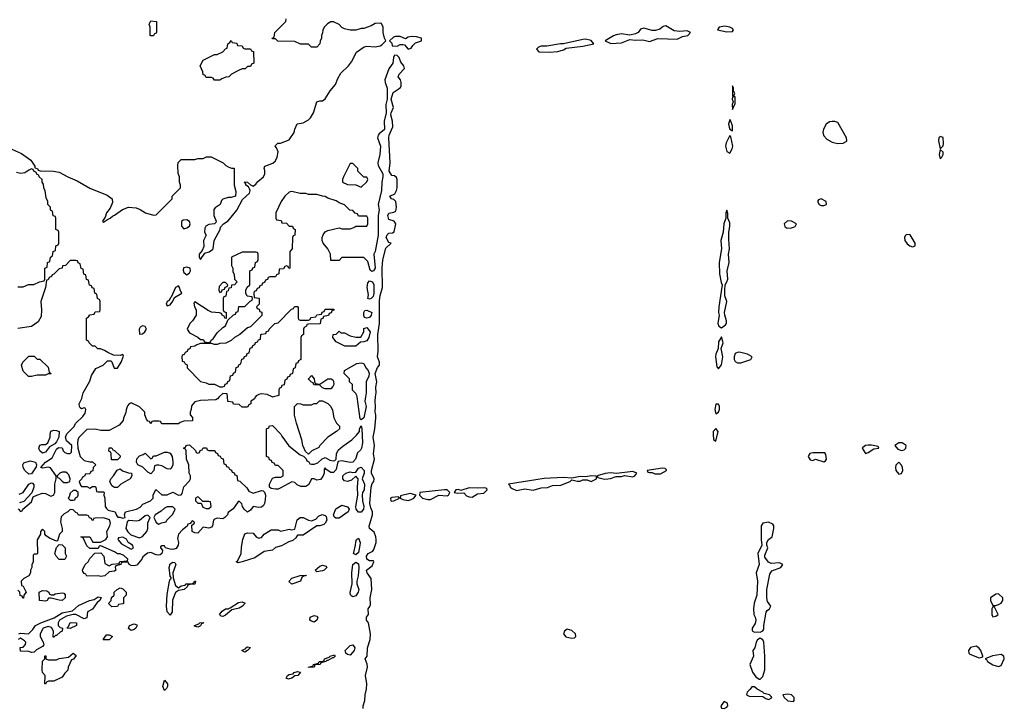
# Model space of a CAD drawing. Header units: inches. Extents: x 2701323 to 2964515, y 494916 to 722124.
# Tile 352 of 656: x 2801664 to 2808772, y 667760 to 672723. Entities that reach past the tile are written whole.
import ezdxf

# ---------------------------------------------------------------- set-up
doc = ezdxf.new("R2010")
doc.units = ezdxf.units.IN
doc.header["$MEASUREMENT"] = 0
doc.layers.add('C8606', color=7, linetype='Continuous')
doc.layers.add('C8607', color=7, linetype='Continuous')

msp = doc.modelspace()

# ---------------------------------------------------------------- linework, layer by layer
at = {"layer": 'C8606', "color": 2, "elevation": 2}
for points in [[(2803104.9, 670000), (2803092.7, 669987.3), (2803079.6, 669980.4), (2802970, 669975.3), (2802930, 669966), (2802903.6, 669936.4), (2802902, 669910), (2802894, 669890), (2802894, 669870), (2802911.6, 669851.6), (2802912.7, 669827.3), (2802850, 669826), (2802823.6, 669816.4), (2802810, 669806), (2802690, 669806), (2802682, 669822), (2802670, 669826), (2802630, 669826), (2802618, 669822), (2802610, 669806), (2802602, 669822), (2802590, 669826), (2802580.4, 669840.4), (2802568.7, 669870), (2802568, 669890), (2802530, 669928), (2802470, 669958), (2802454, 669950), (2802443.6, 669936.4), (2802432.7, 669907.3), (2802431.6, 669888.4), (2802412.7, 669847.3), (2802412, 669830), (2802383.6, 669796.4), (2802310, 669758), (2802250, 669758), (2802210, 669768), (2802150, 669766), (2802091.6, 669708.4), (2802084.7, 669690), (2802081, 669670), (2802084.7, 669630), (2802102, 669570), (2802130, 669542), (2802170, 669531), (2802190.6, 669530.6), (2802214, 669510), (2802194, 669490), (2802192.7, 669467.3), (2802178, 669462), (2802170, 669446), (2802138, 669442), (2802134, 669430), (2802118, 669422), (2802114, 669410), (2802094, 669390), (2802103.6, 669363.6), (2802110, 669354), (2802150, 669354), (2802170, 669342), (2802190, 669354), (2802210, 669354), (2802214, 669350), (2802218, 669318), (2802230, 669314), (2802270, 669314), (2802274, 669310), (2802272, 669290), (2802278, 669270), (2802282, 669210), (2802290, 669194), (2802303.6, 669183.6), (2802354, 669170), (2802363.6, 669143.6), (2802372.7, 669132.7), (2802387.3, 669132.7), (2802410, 669124.7), (2802426, 669130), (2802422, 669150), (2802429.2, 669170.8), (2802508.9, 669191.1), (2802534.6, 669205.4), (2802554.6, 669225.4), (2802608.9, 669251.1), (2802628, 669270), (2802628.7, 669290), (2802648, 669332), (2802690, 669294), (2802730, 669294), (2802770, 669312), (2802810, 669292), (2802830, 669294), (2802836.4, 669303.6), (2802849.1, 669350.9), (2802890, 669394), (2802898, 669410), (2802898, 669430), (2802888, 669450), (2802886, 669510), (2802868, 669550), (2802866, 669610), (2802862, 669622), (2802846, 669630), (2802862, 669638), (2802866, 669650), (2802872.7, 669652.7), (2802890, 669654), (2802932.7, 669612.7), (2802938, 669598), (2802950, 669594), (2802962, 669598), (2802967.3, 669612.7), (2802982, 669618), (2802990, 669634), (2803012.7, 669632.7), (2803018, 669618), (2803030, 669614), (2803072.7, 669612.7), (2803078, 669598), (2803092.7, 669592.7), (2803098, 669578), (2803112.7, 669572.7), (2803118, 669558), (2803132.7, 669552.7), (2803138, 669518), (2803152.7, 669512.7), (2803158, 669498), (2803172.7, 669492.7), (2803178, 669478), (2803192.7, 669472.7), (2803198, 669458), (2803212.7, 669452.7), (2803218, 669438), (2803232.7, 669432.7), (2803238, 669398), (2803252.7, 669392.7), (2803303.6, 669343.6), (2803319.6, 669319.6), (2803350, 669304.7), (2803410, 669324.7), (2803422, 669322), (2803432, 669312), (2803438.8, 669290), (2803437.1, 669257.1), (2803432.7, 669230), (2803424.2, 669215.8), (2803410, 669204.5), (2803390, 669201.6), (2803350, 669209.3), (2803330, 669184), (2803310, 669169.3), (2803284.5, 669190), (2803272.7, 669210), (2803269, 669229), (2803250, 669248), (2803239.6, 669240.4), (2803206.4, 669193.6), (2803170, 669166), (2803164.7, 669150), (2803144.7, 669130), (2803130, 669121.2), (2803090, 669124), (2803070, 669118), (2803064.7, 669110), (2803057.3, 669070), (2803050, 669059), (2803030, 669052.7), (2802990, 669059), (2802950, 669017.2), (2802930, 669019), (2802908.7, 669030), (2802906, 669074), (2802926, 669090), (2802922, 669102), (2802910, 669106), (2802894, 669086), (2802878, 669082), (2802872.7, 669067.3), (2802839.6, 669040.4), (2802811, 669009), (2802802.8, 668977.2), (2802810.5, 668950), (2802807.7, 668930), (2802794, 668906), (2802770, 668898.4), (2802750, 668900.7), (2802718, 668910), (2802710, 668926), (2802690, 668926), (2802682, 668918), (2802682, 668910), (2802695.3, 668895.3), (2802694.8, 668890), (2802690.4, 668870), (2802678.7, 668861.3), (2802670, 668857), (2802650, 668860.7), (2802610, 668877.2), (2802587.3, 668872.7), (2802553.7, 668846.3), (2802546, 668830), (2802510, 668785.1), (2802490, 668780.9), (2802470, 668783.7), (2802455.3, 668790), (2802447.3, 668807.3), (2802412.7, 668807.3), (2802398, 668802), (2802394, 668790), (2802358, 668782), (2802354, 668770), (2802358, 668750), (2802350, 668742), (2802310, 668738), (2802278, 668710), (2802250, 668705.2), (2802230, 668709), (2802150, 668706), (2802142, 668722), (2802130, 668726), (2802120.4, 668740.4), (2802118, 668750), (2802138, 668790), (2802158, 668810), (2802170, 668834), (2802207.3, 668872.7), (2802250, 668874), (2802271.6, 668851.6), (2802278, 668798), (2802310, 668782), (2802332.7, 668792.7), (2802382, 668798), (2802388.4, 668811.6), (2802442, 668818), (2802446, 668830), (2802416.4, 668856.4), (2802390, 668868), (2802370, 668868), (2802350, 668882), (2802250, 668926), (2802238, 668922), (2802230, 668906), (2802170, 668906), (2802150, 668926), (2802122, 668982), (2802106, 668990), (2802170, 668991.3), (2802192, 668952), (2802248.4, 668951.6), (2802286, 668970), (2802298, 668990), (2802294, 669030), (2802316, 669070), (2802321.2, 669090), (2802314, 669114), (2802270, 669128), (2802210, 669126), (2802198, 669122), (2802194, 669110), (2802188.4, 669108.4), (2802182, 669122), (2802167.3, 669127.3), (2802162, 669142), (2802150, 669146), (2802090, 669146), (2802082, 669162), (2802070, 669166), (2802050, 669186), (2802030, 669188), (2802012, 669170), (2801984.5, 669155.5), (2801964.9, 669135.1), (2801958, 669098), (2801971.3, 669050), (2801971.3, 669030), (2801951.3, 669010), (2801938, 668962), (2801930, 668958), (2801880.2, 668980.2), (2801856.4, 668996.4), (2801846, 669010), (2801846, 669030), (2801830, 669046), (2801814, 669030), (2801814, 669010), (2801791.6, 668968.4), (2801794, 668870), (2801790, 668866), (2801770, 668866), (2801762, 668858), (2801762, 668810), (2801752.7, 668787.3), (2801752, 668770), (2801742, 668750), (2801742, 668730), (2801731.1, 668708.9), (2801694, 668690), (2801674, 668670), (2801678, 668638), (2801690, 668634), (2801712, 668590), (2801694, 668570), (2801692.7, 668547.3), (2801687.3, 668547.3), (2801682, 668562), (2801667.3, 668567.3), (2801666, 668590), (2801650, 668606)], [(2801652.7, 669192.7), (2801670, 669174), (2801682, 669178), (2801686, 669190), (2801750, 669242), (2801762, 669278), (2801788.7, 669291.3), (2801830, 669304.7), (2801850, 669302), (2801890, 669284.7), (2801908.4, 669291.6), (2801918, 669310), (2801919, 669370), (2801928.7, 669410), (2801928.7, 669430), (2801887.3, 669487.3), (2801870, 669492.7), (2801830, 669486), (2801818, 669490), (2801849.6, 669530.4), (2801898.6, 669561.4), (2801930, 669622), (2801944, 669636), (2801970, 669632), (2801978, 669610), (2801990, 669598), (2802010, 669591.3), (2802028.4, 669591.6), (2802039, 669601), (2802042, 669650), (2802003.2, 669683.2), (2801995.1, 669710), (2802006, 669734), (2802055.1, 669784.9), (2802068.7, 669811.3), (2802120.2, 669859.8), (2802136.5, 669883.5), (2802142, 669910), (2802138, 669918), (2802130, 669922), (2802110, 669915.3), (2802101.2, 669921.2), (2802095.3, 669930), (2802094, 669950), (2802113.2, 669990), (2802115.4, 670000)], [(2803366.7, 670000), (2803356.9, 669983.1), (2803334, 669970), (2803334, 669950), (2803318, 669942), (2803310, 669926), (2803270, 669926), (2803250, 669946), (2803208.4, 669948.4), (2803202, 669962), (2803167.3, 669967.3), (2803164.1, 670000)], [(2803497.3, 670000), (2803490, 669998), (2803486, 670000)], [(2804160.6, 670000), (2804156.3, 669970), (2804164.9, 669930), (2804150, 669849.2), (2804130, 669834), (2804122.5, 669842.5), (2804099.5, 670000)], [(2804142.9, 667750), (2804142.9, 667770), (2804157, 667810), (2804157.6, 667850), (2804167.2, 667890), (2804169.7, 667929.7), (2804162, 667990), (2804174.5, 668050), (2804172, 668072), (2804159, 668110), (2804173.2, 668130), (2804176.2, 668190), (2804194.5, 668250), (2804197, 668290), (2804182.7, 668370), (2804168.7, 668390), (2804168.7, 668410), (2804182, 668430), (2804179, 668470), (2804192.3, 668487.7), (2804197, 668503), (2804194.5, 668550), (2804206.6, 668610), (2804200.7, 668690), (2804173.2, 668730), (2804167.6, 668750), (2804210, 668782), (2804222, 668810), (2804218, 668818), (2804190, 668817.2), (2804170, 668829), (2804167.8, 668850), (2804181.2, 668870), (2804214, 668886), (2804222, 668898), (2804237.6, 668950), (2804238.4, 668970), (2804236.2, 668990), (2804223.7, 669023.7), (2804189.7, 669049.7), (2804187.5, 669067.5), (2804212.3, 669150), (2804212.3, 669170), (2804198.7, 669198.7), (2804193, 669230), (2804202.4, 669350), (2804210, 669376), (2804221.2, 669390), (2804224, 669410), (2804205.1, 669450), (2804204.2, 669470), (2804225.1, 669550), (2804218, 669590), (2804224.7, 669650), (2804215.1, 669710), (2804227.6, 669770), (2804236, 669850), (2804236, 669870), (2804229.6, 669890), (2804233.6, 669930), (2804229.7, 669970), (2804234.2, 670000)], [(2801661.2, 669298.8), (2801690, 669311), (2801729.3, 669370), (2801750, 669380.7), (2801758, 669378), (2801766.4, 669366.4), (2801766.8, 669350), (2801752, 669308), (2801695.3, 669244.7), (2801663.6, 669236.4)], [(2801658, 668290), (2801670, 668294.8), (2801728.7, 668291.3), (2801759, 668321), (2801778, 668350), (2801818, 668370), (2801913.6, 668406.4), (2801970, 668440.7), (2802044.7, 668455.3), (2802090, 668494), (2802168.7, 668530), (2802202, 668538), (2802230, 668558), (2802252.7, 668552.7), (2802242, 668530), (2802222.8, 668517.2), (2802190, 668468), (2802154, 668450), (2802150, 668406), (2802130, 668398), (2802070, 668428.7), (2802050, 668428.7), (2802003.5, 668416.5), (2801952, 668390), (2801942, 668370), (2801942, 668350), (2801956.9, 668336.9), (2801974, 668330), (2801972, 668310), (2801956.9, 668303.1), (2801930, 668278), (2801922, 668278), (2801910, 668266), (2801906, 668266), (2801908, 668310), (2801895.3, 668335.3), (2801870, 668342), (2801834, 668330), (2801812, 668290), (2801812, 668270), (2801834, 668230), (2801838, 668210), (2801830, 668198), (2801786.4, 668173.6), (2801770, 668158), (2801750, 668155.3), (2801730, 668162), (2801670, 668166), (2801667.3, 668192.7), (2801690, 668194), (2801707.3, 668212.7), (2801708, 668230), (2801700.4, 668240.4), (2801670, 668258), (2801654, 668250)]]:
    msp.add_lwpolyline(points, dxfattribs=at)
for points in [[(2803750, 669586), (2803727.3, 669607.3), (2803708.9, 669648.9), (2803702, 669690), (2803662, 669810), (2803648.9, 669868.9), (2803648.4, 669931.6), (2803670, 669952), (2803691.6, 669951.6), (2803710, 669942), (2803770, 669942), (2803790, 669952), (2803810, 669954), (2803828.4, 669971.6), (2803851.6, 669971.6), (2803890, 669954), (2803911.6, 669931.6), (2803923.6, 669903.6), (2803932, 669850), (2803951.6, 669811.6), (2803974, 669790), (2803972, 669770), (2803952, 669750), (2803890, 669708.7), (2803832, 669650), (2803823.6, 669636.4), (2803774, 669610)], [(2806710, 669948.7), (2806690, 669948), (2806683.8, 669910), (2806690, 669878), (2806710, 669891.3), (2806716.2, 669910), (2806717, 669930)], [(2803770, 669514), (2803790, 669514), (2803816.4, 669523.6), (2803847.3, 669552.7), (2803870, 669562), (2803902.8, 669542.8), (2803930, 669538), (2803939, 669541), (2803948.9, 669551.1), (2803952.3, 669590), (2803964.7, 669615.3), (2803996.1, 669643.9), (2804062, 669690), (2804096.5, 669723.5), (2804118, 669750), (2804118, 669770), (2804130, 669792), (2804134.8, 669770), (2804138, 669670), (2804133, 669630), (2804124.9, 669615.1), (2804102.8, 669597.2), (2804088.2, 669550), (2804070.5, 669529.5), (2804050, 669526.6), (2803990, 669539.3), (2803964.7, 669535.3), (2803958, 669522), (2803950, 669475.3), (2803930, 669455.1), (2803910, 669455.1), (2803877.2, 669477.2), (2803870, 669488), (2803862, 669478), (2803862, 669450), (2803854, 669426), (2803835.6, 669404.4), (2803810, 669399.5), (2803790, 669409.3), (2803770.9, 669409.1), (2803752.2, 669367.8), (2803730, 669354), (2803693.8, 669353.8), (2803666.8, 669366.8), (2803650, 669382), (2803630, 669388), (2803550, 669344), (2803530, 669335.3), (2803510, 669335.3), (2803480.4, 669340.4), (2803468, 669348), (2803468, 669370), (2803490, 669414), (2803510, 669422), (2803550, 669422), (2803566, 669430), (2803566, 669470), (2803530, 669506), (2803510, 669506), (2803502, 669522), (2803487.3, 669527.3), (2803482, 669542), (2803467.3, 669547.3), (2803462, 669562), (2803446, 669570), (2803446, 669770), (2803462, 669778), (2803467.3, 669792.7), (2803490, 669794), (2803550.6, 669730.6), (2803556, 669716), (2803607.1, 669647.1), (2803690, 669582), (2803712.7, 669572.7), (2803732.7, 669552.7), (2803738, 669538), (2803752.7, 669532.7), (2803758, 669518)], [(2806690, 669772.3), (2806670.8, 669750), (2806670.8, 669730), (2806672, 669692), (2806690, 669682), (2806706, 669750)], [(2801830, 669593.2), (2801808.7, 669610), (2801802, 669630), (2801809, 669651), (2801824, 669656), (2801850, 669656), (2801868.7, 669670), (2801885.2, 669710), (2801884, 669730), (2801890, 669752), (2801910, 669761), (2801930, 669759.1), (2801950, 669750.8), (2801947.7, 669710), (2801930, 669675.3), (2801919.1, 669660.9), (2801879.8, 669640.2), (2801850, 669601.2)], [(2802370, 669546), (2802327.3, 669547.3), (2802326, 669590), (2802322, 669602), (2802308.4, 669608.4), (2802310, 669634), (2802330, 669634), (2802338, 669618), (2802350, 669614), (2802390, 669574), (2802390, 669566)], [(2807790, 669652.7), (2807770, 669648.7), (2807750, 669635.3), (2807747.3, 669630), (2807770, 669592), (2807790, 669598), (2807830, 669624.7), (2807866, 669630), (2807862, 669642), (2807812.5, 669652.5)], [(2808035.3, 669670), (2808010, 669669.2), (2807982, 669650), (2808003.4, 669623.4), (2808030, 669614), (2808050, 669618.8), (2808061.2, 669630), (2808062.7, 669650)], [(2802750, 669478), (2802730, 669482), (2802690, 669502), (2802670, 669508), (2802652.7, 669507.3), (2802638, 669502), (2802634, 669470), (2802610, 669446), (2802590, 669458), (2802552.7, 669492.7), (2802518, 669510), (2802508, 669530), (2802510, 669554), (2802530, 669574), (2802556.4, 669583.6), (2802570, 669594), (2802610, 669554), (2802622, 669558), (2802630, 669574), (2802650, 669574), (2802710, 669602), (2802730, 669602), (2802750, 669594), (2802764.7, 669570), (2802771.1, 669528.9), (2802771.1, 669508.9), (2802756.9, 669483.1)], [(2807390, 669597.6), (2807368.5, 669591.5), (2807360.5, 669579.5), (2807357.3, 669570), (2807370, 669547.3), (2807390, 669542), (2807410, 669551), (2807470, 669531.3), (2807482, 669538), (2807488.7, 669550), (2807484, 669584), (2807476.5, 669596.5)], [(2801730, 669442.9), (2801700.9, 669470), (2801688.4, 669491.6), (2801688, 669510), (2801695.3, 669524.7), (2801741.2, 669538.8), (2801778, 669530), (2801786.8, 669510), (2801783.5, 669496.5), (2801750, 669445.2)], [(2804110, 669168.7), (2804094, 669190), (2804091.6, 669210), (2804106, 669290), (2804102.4, 669350), (2804108.7, 669410), (2804090, 669428.7), (2804059.5, 669400.5), (2804030, 669389.2), (2804010, 669394), (2803997.2, 669410), (2803997.2, 669430), (2804019, 669450), (2804050, 669459.1), (2804070, 669454.8), (2804090, 669458), (2804110, 669486), (2804130, 669493), (2804150.5, 669470), (2804150.5, 669450), (2804136, 669410), (2804154.4, 669370), (2804150.4, 669330), (2804139.1, 669310), (2804136.3, 669290), (2804138, 669250), (2804148.4, 669210), (2804146.4, 669190), (2804130, 669169.3)], [(2806305.6, 669485.6), (2806194, 669470), (2806198, 669458), (2806210, 669454), (2806230, 669454), (2806250, 669445.5), (2806290, 669445.5), (2806334, 669470), (2806334, 669474), (2806323.1, 669483.1)], [(2808010, 669529), (2807990, 669508), (2807986, 669490), (2807988.5, 669468.5), (2808010, 669442.8), (2808030, 669446.8), (2808040.9, 669470), (2808038, 669490), (2808030, 669508.7)], [(2801970, 669458), (2801954, 669450), (2801934, 669430), (2801938, 669418), (2801950, 669414), (2801970, 669392), (2801983.6, 669383.6), (2802010, 669382), (2802026, 669390), (2802028, 669410), (2802019, 669439), (2802010, 669448), (2801996.4, 669456.4)], [(2802350, 669346), (2802330, 669358), (2802315.3, 669390), (2802322, 669410), (2802342, 669430), (2802368.9, 669471.1), (2802390, 669482), (2802406.8, 669466.8), (2802450, 669452), (2802471.1, 669451.1), (2802474, 669430), (2802462, 669410), (2802394, 669370), (2802370, 669346)], [(2805791.7, 669431.7), (2805750, 669424), (2805710, 669425.2), (2805650, 669413.2), (2805590, 669418.4), (2805450, 669411.3), (2805194, 669370), (2805202, 669362), (2805204.7, 669350), (2805218.5, 669338.5), (2805250, 669325.5), (2805310, 669338), (2805370, 669326.4), (2805430, 669344.9), (2805474.2, 669345.8), (2805510, 669360.5), (2805570, 669363), (2805638, 669390), (2805650, 669402), (2805690, 669391.3), (2805710, 669391), (2805730, 669400.7), (2805761.4, 669401.4), (2805790, 669390.8), (2805828.7, 669410), (2805828, 669428)], [(2806090, 669462), (2805972, 669448), (2805930, 669451.6), (2805890, 669446.6), (2805832, 669430), (2805838, 669418), (2805886.7, 669406.7), (2805910, 669408.5), (2805930, 669410.7), (2805970, 669424.9), (2806010, 669425.5), (2806030, 669434), (2806090, 669423.8), (2806104, 669430), (2806119, 669450)], [(2805010, 669345.2), (2804970, 669341.2), (2804910, 669342.9), (2804850, 669326), (2804832.5, 669332.5), (2804814, 669330), (2804802, 669310), (2804824.9, 669304.9), (2804870, 669306.8), (2804890, 669287.3), (2804910, 669279.1), (2804930, 669277.3), (2804970, 669300.7), (2805014.5, 669305.5), (2805039, 669330), (2805036, 669336), (2805030, 669342)], [(2802070, 669326), (2802050, 669326), (2802030, 669306), (2802022, 669278), (2802014, 669270), (2802030, 669254), (2802050, 669254), (2802062, 669258), (2802067.3, 669272.7), (2802082, 669278), (2802086, 669290), (2802086, 669310)], [(2802950, 669278), (2802934, 669270), (2802934, 669250), (2802950, 669234), (2802974, 669234), (2802985.4, 669205.4), (2803010, 669194), (2803030, 669194), (2803046, 669210), (2803042, 669242), (2803030, 669246), (2802986, 669246), (2802956.4, 669276.4)], [(2804398, 669278), (2804350, 669274), (2804342, 669270), (2804344.7, 669250), (2804350, 669247.7), (2804366, 669250), (2804406, 669270)], [(2804482.7, 669302.7), (2804412.7, 669287.3), (2804412, 669270), (2804430, 669261), (2804470, 669253.4), (2804490, 669260.5), (2804509, 669270), (2804526, 669290)], [(2804730, 669329), (2804552, 669310), (2804551.3, 669290), (2804572, 669270), (2804610, 669259.1), (2804630, 669259.1), (2804690, 669292), (2804750, 669285.5), (2804759, 669290), (2804768.7, 669310), (2804750, 669328.7)], [(2802730, 669208), (2802710, 669198), (2802685.4, 669174.6), (2802642, 669150), (2802634, 669130), (2802642, 669110), (2802650, 669094), (2802670, 669082), (2802688.4, 669091.6), (2802722, 669098), (2802726, 669110), (2802770, 669154), (2802786, 669190), (2802770, 669206)], [(2803970, 669124), (2803946, 669126), (2803933.6, 669133.6), (2803929, 669150), (2803946.6, 669193.4), (2803990, 669218), (2804030, 669206.8), (2804044, 669190), (2804036.3, 669170)], [(2802590, 669146), (2802570, 669142), (2802530, 669109), (2802510, 669104), (2802451.3, 669108.7), (2802441, 669099), (2802431.3, 669050), (2802445.4, 669025.4), (2802466, 669006), (2802530, 668982), (2802550, 668992), (2802582, 669030), (2802588.9, 669051.1), (2802589, 669091), (2802606, 669130)], [(2803710, 669001.2), (2803670, 669002), (2803657.3, 668982.7), (2803635.9, 668964.1), (2803606.2, 668953.8), (2803553.7, 668926.3), (2803510, 668912.7), (2803490, 668894), (2803430, 668885.2), (2803361.6, 668838.4), (2803270, 668809), (2803242, 668802), (2803228, 668810), (2803240.4, 668819.6), (2803264, 668870), (2803264.7, 668915.3), (2803275.3, 668970), (2803289, 669011), (2803310, 669018.8), (2803350, 669016), (2803372, 668990), (2803390, 668981), (2803398, 668982), (2803410, 668984.7), (2803429.2, 669010.8), (2803479, 669041), (2803530, 669041), (2803550, 669031), (2803610, 669046), (2803630, 669040.7), (2803650, 669044.7), (2803667, 669113), (2803689.2, 669130.8), (2803710, 669131), (2803750, 669111), (2803770, 669106.8), (2803803.1, 669116.9), (2803821.2, 669138.8), (2803848.4, 669151.6), (2803870, 669144.7), (2803877.3, 669137.3), (2803881, 669110), (2803870, 669088), (2803859.8, 669080.2), (2803831.3, 669068.7), (2803810, 669068.7)], [(2807070, 669095.3), (2807030, 669088), (2807018, 669070), (2807016, 668970), (2807022, 668930), (2806992, 668870), (2807002.8, 668790), (2806982, 668730), (2806991, 668670), (2806984.7, 668570), (2806967.7, 668512.3), (2806960.7, 668470), (2806964, 668430), (2806974.8, 668410), (2806978.8, 668390), (2806974.4, 668365.6), (2806951, 668330), (2806951.3, 668311.3), (2806970, 668301), (2806990, 668304.7), (2807010, 668302), (2807028.4, 668311.6), (2807036.4, 668323.6), (2807035.3, 668350), (2807053.2, 668446.8), (2807060.2, 668459.8), (2807078, 668470), (2807088, 668490), (2807064, 668524), (2807059, 668550), (2807059, 668610), (2807080.2, 668719.8), (2807094, 668746), (2807158, 668770), (2807174, 668790), (2807150, 668802), (2807090, 668798), (2807070, 668808), (2807044, 668844), (2807043.1, 668856.9), (2807066, 668910), (2807058, 668930), (2807058, 668950), (2807069, 668971), (2807095.3, 668990), (2807109, 669050), (2807108.7, 669070), (2807102, 669082)], [(2802410, 668988), (2802378, 668982), (2802374, 668970), (2802399.6, 668939.6), (2802470, 668902), (2802486, 668910), (2802478, 668930), (2802448.4, 668948.4), (2802434.6, 668974.6)], [(2801950, 668826), (2801928, 668850), (2801918, 668870), (2801930, 668914), (2801950, 668934), (2801971.6, 668931.6), (2801992, 668912), (2801992, 668870), (2802002, 668850), (2801990, 668826)], [(2804090, 668861.2), (2804075.3, 668870), (2804076.4, 668876.4), (2804089.4, 668930), (2804090, 668954), (2804095.3, 668970), (2804110, 668981), (2804122.8, 668950), (2804120.7, 668930), (2804110, 668878)], [(2802810, 668622), (2802830, 668636), (2802858, 668642), (2802866, 668650), (2802908, 668652), (2802922, 668658), (2802926, 668670), (2802934, 668670), (2802930, 668648), (2802892.7, 668647.3), (2802878, 668642), (2802874, 668630), (2802852, 668610), (2802810, 668602), (2802790, 668589), (2802766.8, 668533.2), (2802766, 668450), (2802750, 668426), (2802730, 668448.7), (2802723.5, 668490), (2802730, 668574), (2802745.6, 668670), (2802750, 668684.7), (2802758, 668690), (2802758, 668698), (2802750, 668706), (2802742.4, 668770), (2802750, 668796.3), (2802770, 668806.8), (2802784.7, 668804.7), (2802790.7, 668790.7), (2802770.4, 668730), (2802773.2, 668693.2), (2802790, 668638)], [(2803810, 668738), (2803798, 668750), (2803830, 668778), (2803850, 668784.7), (2803878, 668778), (2803882, 668770), (2803862, 668750), (2803850, 668745.2)], [(2804070, 668558.4), (2804061.7, 668561.7), (2804051.7, 668571.7), (2804049.6, 668589.6), (2804063.6, 668650), (2804063, 668730), (2804069.7, 668790.3), (2804090, 668807.3), (2804110, 668794.8), (2804113.7, 668770), (2804108, 668710), (2804098, 668670), (2804098, 668650), (2804113.4, 668610), (2804108.7, 668590), (2804090, 668563.6)], [(2803630, 668649), (2803608, 668668), (2803629.1, 668690.9), (2803690, 668711.3), (2803732.7, 668712.7), (2803730, 668708), (2803712.7, 668707.3), (2803702, 668698), (2803690.5, 668669.5)], [(2801910, 668572), (2801921.2, 668578.8), (2801970, 668587.3), (2801983.5, 668583.5), (2801992.8, 668572.8), (2801992.4, 668550), (2801970, 668531.8), (2801950, 668532), (2801891.3, 668548.7), (2801872, 668548), (2801862, 668530), (2801850, 668525.2), (2801808, 668530), (2801806, 668590), (2801830, 668602), (2801859.6, 668599.6), (2801874, 668590), (2801878, 668578), (2801892.7, 668572.7)], [(2802330, 668486), (2802306, 668510), (2802326, 668530), (2802327.3, 668552.7), (2802346, 668570), (2802346, 668590), (2802368, 668610), (2802390, 668622), (2802410, 668614), (2802434, 668590), (2802434, 668570), (2802414, 668550), (2802414, 668510), (2802410, 668506), (2802378, 668502), (2802370, 668488)], [(2808730, 668579), (2808710, 668576), (2808672, 668550), (2808672, 668530), (2808690, 668494), (2808710, 668494), (2808730, 668502), (2808750, 668512), (2808762, 668530), (2808762, 668550)], [(2803130, 668415.3), (2803118, 668418), (2803108, 668430), (2803126.6, 668453.4), (2803149.3, 668470.7), (2803170, 668471.3), (2803183.1, 668476.9), (2803243.7, 668516.3), (2803270, 668521), (2803291, 668511), (2803272, 668490), (2803250, 668475.3), (2803196.9, 668463.1), (2803150, 668426)], [(2803790, 668375.3), (2803770, 668382), (2803758, 668390), (2803762, 668410), (2803790, 668422.8), (2803810, 668418), (2803816, 668410), (2803810, 668388.7)], [(2808690, 668486), (2808682, 668470), (2808682, 668430), (2808690, 668414), (2808710, 668418), (2808728, 668430), (2808702, 668482)], [(2802030, 668328.7), (2802006, 668330), (2802018, 668342), (2802030, 668372), (2802074, 668370), (2802074, 668350)], [(2802470, 668315.3), (2802450, 668328), (2802458, 668350), (2802490, 668362), (2802510, 668354), (2802512, 668350), (2802502, 668330), (2802490, 668322)], [(2802950, 668338), (2802926, 668346), (2802926, 668350), (2802958, 668362), (2802966, 668370), (2802991.6, 668371.6), (2802990, 668366), (2802978, 668362), (2802970, 668348.7)], [(2802270, 668246), (2802266, 668250), (2802290, 668282), (2802310, 668282), (2802334, 668270), (2802310, 668248)], [(2805616.9, 668323.1), (2805598, 668310), (2805591, 668290), (2805607.7, 668267.7), (2805650, 668258), (2805670, 668262), (2805679.3, 668270), (2805677, 668290), (2805650, 668315.1)], [(2804050, 668137.2), (2804030, 668141.2), (2804019, 668150), (2804014, 668170), (2804050, 668206.8), (2804070, 668210.6), (2804083, 668190), (2804078.4, 668170)], [(2807010, 668258), (2806990, 668248), (2806981, 668230), (2806971.3, 668190), (2806958, 668170), (2806962.8, 668130), (2806934.8, 668070), (2806954.4, 668014.4), (2806979.6, 667979.6), (2807002, 667962), (2807010, 667962), (2807030, 667982), (2807043.7, 668030), (2807044, 668130), (2807037.2, 668230), (2807030, 668248)], [(2801850, 667928), (2801846, 667930), (2801848, 667990), (2801828, 668010), (2801826, 668030), (2801828, 668092), (2801846, 668110), (2801846, 668130), (2801850, 668134), (2801854, 668130), (2801854, 668110), (2801870, 668102), (2801930, 668102), (2801950, 668112), (2802018, 668122), (2802050, 668151.3), (2802072.7, 668132.7), (2802052.7, 668107.3), (2802038, 668102), (2802014, 668050), (2802012.7, 668027.3), (2801990, 668006), (2801970, 667978), (2801910, 667948.7), (2801872.7, 667947.3), (2801858, 667942)], [(2803290, 668158), (2803268, 668170), (2803296.4, 668183.6), (2803298, 668190), (2803310, 668196), (2803331.1, 668191.1), (2803310, 668168.7)], [(2803750, 668046), (2803748.7, 668050), (2803782, 668058), (2803786, 668070), (2803822, 668078), (2803826, 668090), (2803848.4, 668091.6), (2803862, 668098), (2803866, 668110), (2803898, 668122), (2803906, 668130), (2803938, 668138), (2803942, 668130), (2803930, 668118), (2803922, 668118), (2803890, 668098), (2803882, 668098), (2803874, 668090), (2803838, 668082), (2803834, 668070), (2803794, 668066), (2803790, 668048.7)], [(2808570, 668202), (2808528.2, 668191.8), (2808514.8, 668170), (2808516, 668150), (2808523, 668143), (2808590, 668116), (2808610, 668122), (2808616.4, 668123.6), (2808618, 668130), (2808602, 668170), (2808589.1, 668189.1)], [(2808750, 668142), (2808687.7, 668132.3), (2808634, 668110), (2808644.7, 668104.7), (2808651, 668090), (2808690, 668065.5), (2808730, 668054), (2808750, 668061), (2808772.3, 668110), (2808769, 668129)], [(2803604, 667964), (2803588, 667970), (2803598, 667990), (2803610, 667996), (2803638, 668002), (2803646, 668010), (2803670, 668018), (2803692.7, 668012.7), (2803672, 667990), (2803650, 667988), (2803630, 667969)], [(2802710, 667882), (2802697.2, 667910), (2802710, 667956), (2802730.7, 667930), (2802730.8, 667910), (2802725.4, 667894.6)], [(2806970, 667908), (2806950, 667908), (2806938, 667890), (2806916, 667870), (2806911.3, 667850), (2806930, 667840.7), (2807030, 667838), (2807050, 667822.8), (2807070, 667816), (2807090, 667826), (2807093.2, 667830), (2807090, 667838), (2807078, 667850), (2807039, 667859), (2807028, 667870), (2806988, 667890)], [(2807210, 667855.1), (2807174, 667850), (2807182, 667830), (2807210, 667806.8), (2807250, 667801), (2807256, 667810), (2807256, 667830), (2807235.3, 667850)], [(2806750, 667802), (2806726, 667770), (2806730, 667754), (2806750, 667751.3), (2806770, 667761), (2806777.2, 667770), (2806774, 667790)]]:
    msp.add_lwpolyline(points, close=True, dxfattribs=at)
at = {"layer": 'C8607', "color": 2, "elevation": 2}
for points in [[(2801570, 671804.9), (2801676.5, 671756.5), (2801746, 671710), (2801774, 671666), (2801774, 671654), (2801794, 671650), (2801798, 671638), (2801812.7, 671632.7), (2801909.3, 671630.7), (2801950, 671623.8), (2802011, 671590), (2802079.9, 671559.9), (2802170, 671507.3), (2802297.1, 671457.1), (2802332, 671430), (2802335.3, 671404.7), (2802318, 671362), (2802292, 671330), (2802282, 671298), (2802262, 671270), (2802263.6, 671263.6), (2802270, 671262), (2802298, 671282), (2802318, 671290), (2802334, 671306), (2802350, 671312), (2802406, 671354), (2802450, 671371), (2802505.5, 671365.5), (2802534.4, 671354.4), (2802572, 671330), (2802630, 671312), (2802650, 671314), (2802766, 671430), (2802766, 671450), (2802826, 671510), (2802826, 671530), (2802818, 671550), (2802818, 671590), (2802807.3, 671612.7), (2802806, 671670), (2802808.4, 671691.6), (2802830, 671714), (2802930, 671714), (2802950, 671722), (2802990, 671722), (2803012.7, 671732.7), (2803047.3, 671732.7), (2803134, 671690), (2803151.6, 671671.6), (2803170, 671662), (2803192.7, 671652.7), (2803211.6, 671651.6), (2803212, 671530), (2803223.6, 671483.6), (2803222, 671450), (2803190, 671439), (2803170, 671439), (2803131.1, 671428.9), (2803121, 671419), (2803111.1, 671388.9), (2803075.3, 671364.7), (2803067.1, 671352.9), (2803066, 671310), (2803082, 671270), (2803079.6, 671260.4), (2803071, 671249), (2803030, 671245.2), (2803008, 671232), (2803000.5, 671219.5), (2802998.8, 671190), (2803010.9, 671169.1), (2802991.3, 671128.7), (2802993.7, 671086.3), (2802982.8, 671057.2), (2802960.7, 671030), (2802961, 671010), (2802970, 670992), (2803001.5, 671038.5), (2803031.9, 671048.1), (2803056.6, 671063.4), (2803061.2, 671070), (2803068.7, 671130), (2803112.3, 671210), (2803113.2, 671226.8), (2803135.3, 671250), (2803170, 671270.7), (2803231.4, 671348.6), (2803274, 671426), (2803324, 671470), (2803328.7, 671490), (2803323.1, 671503.1), (2803316.4, 671516.4), (2803298, 671530), (2803298, 671538), (2803287.3, 671552.7), (2803310, 671551.3), (2803331, 671531), (2803350, 671522), (2803370, 671536), (2803384.4, 671555.6), (2803424.5, 671590), (2803433.6, 671610), (2803434.5, 671634.5), (2803428.7, 671651.3), (2803434.6, 671665.4), (2803492.5, 671687.5), (2803510, 671704.7), (2803523.7, 671730), (2803529.2, 671770), (2803519, 671799), (2803508, 671810), (2803510, 671814), (2803528.4, 671831.6), (2803547.3, 671832.7), (2803610, 671856.3), (2803646.6, 671910), (2803650, 671934), (2803668.7, 671971.3), (2803710, 671978), (2803750, 672001), (2803764.5, 672015.5), (2803785.2, 672050), (2803808.7, 672131.3), (2803830, 672138), (2803850, 672138), (2803870, 672151.3), (2803906.6, 672210), (2803944.7, 672255.3), (2803961, 672299), (2803983.8, 672336.2), (2804037, 672390), (2804059.7, 672420.3), (2804095.3, 672490), (2804152.3, 672527.7), (2804170, 672531.3), (2804231.5, 672528.5), (2804266, 672534), (2804279.3, 672540.7), (2804308, 672570), (2804298, 672590), (2804288, 672630), (2804288, 672670), (2804275.3, 672695.3), (2804270, 672698), (2804230, 672695.3), (2804202, 672678), (2804150, 672659), (2804130, 672659), (2804090, 672648), (2804050, 672648), (2804010, 672658), (2803990, 672668), (2803970, 672688), (2803930, 672708), (2803910, 672708), (2803885.4, 672694.6), (2803862, 672670), (2803852.7, 672647.3), (2803851.6, 672628.4), (2803842, 672610), (2803842, 672590), (2803832.7, 672567.3), (2803831.6, 672548.4), (2803810, 672526), (2803770, 672526), (2803750, 672546), (2803692.7, 672547.3), (2803650, 672566), (2803528.4, 672568.4), (2803510, 672586), (2803490, 672586), (2803486, 672590), (2803502, 672598), (2803506, 672630), (2803586, 672710), (2803588, 672730)], [(2804234.2, 670000), (2804238.7, 670030), (2804236.2, 670070), (2804241.6, 670110), (2804231.6, 670170), (2804248.2, 670211.8), (2804262.7, 670230), (2804260.9, 670250), (2804247.6, 670290), (2804252, 670330), (2804249.4, 670450), (2804262, 670530), (2804262.9, 670697.1), (2804267.2, 670732.8), (2804283.6, 670790), (2804281.6, 670930), (2804285.1, 670990), (2804306.7, 671073.3), (2804346, 671110), (2804330, 671115.3), (2804309.4, 671150), (2804317.2, 671170), (2804330, 671182.8), (2804355.3, 671184.7), (2804368.7, 671191.3), (2804379, 671250), (2804368.9, 671268.9), (2804330, 671282), (2804322, 671310), (2804330, 671326), (2804366.3, 671333.7), (2804378.6, 671341.4), (2804383.7, 671370), (2804379, 671410), (2804365.6, 671425.6), (2804348.7, 671430), (2804335.3, 671450), (2804372.7, 671467.3), (2804385.2, 671490), (2804389.3, 671510), (2804389.1, 671569.1), (2804384, 671584), (2804370, 671595.3), (2804350, 671599), (2804332, 671630), (2804338.4, 671690), (2804329.6, 671870.4), (2804332, 671890), (2804357.2, 671950), (2804356.2, 671990), (2804344.5, 672035.5), (2804346, 672050), (2804363.7, 672090), (2804345.2, 672150), (2804361.7, 672198.3), (2804410, 672231), (2804418, 672242), (2804419.5, 672270), (2804414.5, 672290), (2804397.2, 672310), (2804404, 672330), (2804442, 672370), (2804438, 672390), (2804416.5, 672416.5), (2804404, 672450), (2804390, 672464), (2804370, 672468), (2804362.8, 672450), (2804358.8, 672410), (2804330, 672369), (2804300.5, 672290), (2804302, 672270), (2804316.3, 672230), (2804317.3, 672150), (2804308.2, 672110), (2804310.8, 672050), (2804295.5, 671990), (2804299.1, 671930), (2804259.9, 671900.1), (2804252.7, 671890), (2804248.6, 671871.4), (2804268.5, 671810), (2804265.5, 671750), (2804250.5, 671690), (2804253, 671670), (2804285.5, 671610), (2804286, 671590), (2804278.4, 671550), (2804277.1, 671490), (2804253.4, 671390), (2804259.3, 671350), (2804252.4, 671310), (2804252.5, 671167.5), (2804230.6, 671050), (2804221, 671030), (2804230.7, 670930), (2804218, 670910), (2804206.6, 670906.6), (2804194.6, 670914.6), (2804177.2, 670977.2), (2804150, 671006), (2803990, 671006), (2803970, 670986), (2803910, 670986), (2803908, 671030), (2803888.9, 671068.9), (2803855.3, 671110), (2803848.7, 671130), (2803848.7, 671150), (2803855.3, 671170), (2803870, 671191.3), (2803890, 671201), (2803970, 671222), (2803990, 671214), (2804050, 671214), (2804076.4, 671223.6), (2804090, 671234), (2804170, 671234), (2804178, 671250), (2804178, 671290), (2804170, 671306), (2804110, 671306), (2804102, 671322), (2804087.3, 671327.3), (2804070, 671346), (2804047.3, 671347.3), (2804010, 671388), (2803970, 671402), (2803950, 671415.3), (2803890, 671435.3), (2803870, 671448), (2803850, 671448.7), (2803810, 671462), (2803750, 671462), (2803730, 671468.7), (2803690, 671468.7), (2803630, 671482), (2803610, 671478), (2803578, 671450), (2803552, 671410), (2803514, 671330), (2803514, 671290), (2803518, 671278), (2803552.7, 671272.7), (2803558, 671258), (2803590, 671254), (2803610, 671234), (2803632.7, 671232.7), (2803638, 671218), (2803654, 671210), (2803651.6, 671168.4), (2803638, 671162), (2803634, 671150), (2803632, 671070), (2803614, 671050), (2803614, 670930), (2803607.3, 670927.3), (2803602, 670942), (2803590, 670946), (2803578, 670942), (2803570, 670926), (2803538, 670922), (2803534, 670890), (2803518, 670882), (2803510, 670866), (2803470, 670866), (2803458, 670862), (2803452.7, 670847.3), (2803438, 670842), (2803432.7, 670827.3), (2803418, 670822), (2803412.7, 670807.3), (2803398, 670802), (2803392.7, 670787.3), (2803378, 670782), (2803372.7, 670767.3), (2803358, 670762), (2803354, 670750), (2803358, 670718), (2803390, 670714), (2803394, 670710), (2803394, 670670), (2803374, 670650), (2803378, 670638), (2803392.7, 670632.7), (2803398, 670618), (2803412.7, 670612.7), (2803412.7, 670587.3), (2803330, 670506), (2803310, 670498), (2803254, 670450), (2803214, 670430), (2803191.6, 670408.4), (2803151.6, 670388.4), (2803110, 670386), (2803090, 670378), (2803070, 670378), (2803050, 670386), (2802970, 670386), (2802943.6, 670376.4), (2802930, 670366), (2802898, 670362), (2802892.7, 670347.3), (2802878, 670342), (2802872.7, 670327.3), (2802858, 670322), (2802852.7, 670307.3), (2802838, 670302), (2802834, 670290), (2802838, 670258), (2802852.7, 670252.7), (2802858, 670238), (2802872.7, 670232.7), (2802874, 670210), (2802970, 670112), (2803010, 670102), (2803030, 670092), (2803070, 670092), (2803110, 670074), (2803130, 670074), (2803142, 670078), (2803147.3, 670092.7), (2803162, 670098), (2803167.3, 670112.7), (2803182, 670118), (2803187.3, 670152.7), (2803202, 670158), (2803207.3, 670172.7), (2803222, 670178), (2803227.3, 670212.7), (2803242, 670218), (2803247.3, 670232.7), (2803262, 670238), (2803267.3, 670272.7), (2803282, 670278), (2803287.3, 670292.7), (2803302, 670298), (2803307.3, 670312.7), (2803322, 670318), (2803327.3, 670352.7), (2803342, 670358), (2803347.3, 670372.7), (2803362, 670378), (2803367.3, 670392.7), (2803382, 670398), (2803387.3, 670412.7), (2803402, 670418), (2803406, 670450), (2803410, 670454), (2803442, 670458), (2803447.3, 670472.7), (2803462, 670478), (2803466, 670490), (2803506, 670530), (2803530, 670534), (2803627.3, 670632.7), (2803642, 670638), (2803647.3, 670652.7), (2803670, 670654), (2803674, 670650), (2803674, 670570), (2803678, 670558), (2803690, 670554), (2803750, 670554), (2803762, 670558), (2803767.3, 670572.7), (2803802, 670578), (2803810, 670594), (2803842, 670598), (2803847.3, 670612.7), (2803862, 670618), (2803870, 670634), (2803932.7, 670632.7), (2803932.7, 670627.3), (2803918, 670622), (2803912.7, 670607.3), (2803898, 670602), (2803892.7, 670587.3), (2803858, 670582), (2803852.7, 670567.3), (2803838, 670562), (2803832.7, 670527.3), (2803750, 670526), (2803738, 670522), (2803734, 670510), (2803718, 670502), (2803714, 670490), (2803714, 670450), (2803698, 670442), (2803694, 670430), (2803694, 670270), (2803678, 670262), (2803672.7, 670247.3), (2803658, 670242), (2803654, 670210), (2803638, 670202), (2803634, 670170), (2803618, 670162), (2803612.7, 670147.3), (2803598, 670142), (2803592.7, 670127.3), (2803578, 670122), (2803572.7, 670087.3), (2803558, 670082), (2803552.7, 670067.3), (2803538, 670062), (2803534, 670050), (2803534, 670010), (2803497.3, 670000)], [(2801650, 670794), (2801690, 670794), (2801728.4, 670811.6), (2801767.3, 670812.7), (2801808.4, 670831.6), (2801842, 670838), (2801846, 670850), (2801846, 670930), (2801862, 670938), (2801866, 670970), (2801882, 670978), (2801886, 671010), (2801902, 671018), (2801906, 671050), (2801922, 671058), (2801926, 671090), (2801942, 671098), (2801946, 671110), (2801946, 671190), (2801942, 671202), (2801926, 671210), (2801926, 671290), (2801922, 671302), (2801907.3, 671307.3), (2801902, 671342), (2801887.3, 671347.3), (2801886, 671370), (2801868.4, 671388.4), (2801868, 671410), (2801856.4, 671436.4), (2801847.3, 671487.3), (2801838, 671510), (2801836.4, 671536.4), (2801826, 671550), (2801826, 671570), (2801806, 671590), (2801802, 671602), (2801790, 671606), (2801782, 671622), (2801766, 671630), (2801762, 671642), (2801750, 671646), (2801730, 671638), (2801702, 671618), (2801670, 671613.2), (2801640.9, 671620.9)], [(2802115.4, 670000), (2802122, 670030), (2802170, 670114), (2802184, 670156), (2802215.3, 670204.7), (2802266, 670230), (2802298, 670262), (2802322, 670262), (2802330, 670254), (2802346.8, 670206.8), (2802371.7, 670208.3), (2802397, 670250), (2802414, 670294), (2802410, 670306), (2802390, 670299.3), (2802342, 670302), (2802300.4, 670320.4), (2802276.4, 670336.4), (2802247.3, 670347.3), (2802228.4, 670348.4), (2802210, 670366), (2802190, 670366), (2802166, 670390), (2802162, 670402), (2802146, 670410), (2802146, 670570), (2802162, 670578), (2802170, 670594), (2802202, 670598), (2802210, 670614), (2802242, 670618), (2802246, 670630), (2802246, 670690), (2802242, 670702), (2802226, 670710), (2802222, 670742), (2802206, 670750), (2802202, 670782), (2802187.3, 670787.3), (2802182, 670802), (2802167.3, 670807.3), (2802162, 670842), (2802147.3, 670847.3), (2802142, 670882), (2802127.3, 670887.3), (2802122, 670922), (2802107.3, 670927.3), (2802102, 670962), (2802087.3, 670967.3), (2802082, 670982), (2802070, 670986), (2802030, 670986), (2801994, 670950), (2801974, 670946), (2801971.1, 670928.9), (2801950, 670926), (2801910, 670886), (2801898, 670882), (2801894, 670870), (2801878, 670862), (2801870, 670846), (2801858, 670842), (2801852, 670790), (2801818, 670690), (2801822, 670630), (2801819.6, 670580.4), (2801796.9, 670543.1), (2801750, 670508.7), (2801650, 670495.3)], [(2804099.5, 670000), (2804098, 670010), (2804090, 670026), (2804066, 670050), (2804066, 670090), (2804046, 670110), (2804046, 670130), (2804006, 670170), (2804010, 670192), (2804099.3, 670240.7), (2804130, 670246.8), (2804150, 670242), (2804163, 670210), (2804179.1, 670190), (2804188, 670170), (2804183.8, 670150), (2804165.5, 670110), (2804164.9, 670030), (2804160.6, 670000)], [(2803164.1, 670000), (2803162, 670022), (2803130, 670026), (2803104.9, 670000)], [(2803486, 670000), (2803450, 670018), (2803410, 670022), (2803390, 670018), (2803371.6, 670008.4), (2803366.7, 670000)]]:
    msp.add_lwpolyline(points, dxfattribs=at)
for points in [[(2802610, 672606), (2802606, 672610), (2802606, 672670), (2802598, 672690), (2802610, 672714), (2802652, 672710), (2802652.7, 672632.7), (2802650, 672626), (2802638, 672622), (2802630, 672606)], [(2806330, 672678), (2806310, 672673.2), (2806284.4, 672655.6), (2806255.2, 672644.8), (2806230, 672646), (2806170, 672662.4), (2806145.7, 672654.3), (2806128.3, 672631.7), (2806110, 672620.9), (2806070, 672611.8), (2806010, 672620.7), (2805970, 672613.6), (2805950, 672606.6), (2805892, 672570), (2805930.7, 672550.7), (2806010, 672555.8), (2806070, 672580.5), (2806110, 672575.5), (2806162, 672578), (2806210, 672567), (2806270, 672586.7), (2806410, 672583.1), (2806450, 672602), (2806488, 672610), (2806508, 672630), (2806483.1, 672643.1), (2806430, 672638), (2806390, 672642.9)], [(2806755.5, 672675.5), (2806714, 672670), (2806702, 672650), (2806770, 672636.3), (2806810, 672638), (2806817.2, 672650), (2806810, 672659), (2806790, 672669)], [(2803290, 672514), (2803330, 672514), (2803338, 672498), (2803352.7, 672492.7), (2803354, 672410), (2803338, 672402), (2803330, 672386), (2803310, 672386), (2803291.6, 672368.4), (2803270, 672368), (2803243.6, 672356.4), (2803194, 672330), (2803174, 672310), (2803152.7, 672307.3), (2803123.6, 672296.4), (2803110, 672286), (2803070, 672286), (2803062, 672302), (2803050, 672306), (2803010, 672306), (2803002, 672322), (2802990, 672326), (2802987.3, 672347.3), (2802968, 672390), (2802988.9, 672431.1), (2803070, 672472), (2803090, 672472), (2803130, 672492), (2803150, 672514), (2803162, 672518), (2803166, 672550), (2803182, 672558), (2803190, 672574), (2803198, 672558), (2803232.7, 672552.7), (2803238, 672538), (2803270, 672534), (2803278, 672518)], [(2804376.9, 672603.1), (2804362, 672598), (2804334, 672570), (2804350, 672554), (2804354, 672534), (2804390, 672531.3), (2804410, 672544.7), (2804430, 672544.7), (2804442, 672542), (2804470, 672511), (2804490, 672517.3), (2804502.5, 672537.5), (2804522.7, 672557.3), (2804566, 672570), (2804566, 672590), (2804530, 672599), (2804490, 672602), (2804470, 672598), (2804450, 672586), (2804410, 672602)], [(2805750, 672582.7), (2805730, 672580.9), (2805590.9, 672549.1), (2805569.3, 672549.3), (2805470, 672532.3), (2805430, 672532), (2805410, 672524), (2805396, 672510), (2805411, 672491), (2805490, 672488.7), (2805550, 672494.9), (2805590, 672506), (2805610, 672518.8), (2805730, 672533.4), (2805808.7, 672550), (2805790, 672572.7)], [(2806810, 672246), (2806810, 672174), (2806822, 672178), (2806826, 672190), (2806818, 672210), (2806818, 672230)], [(2806830, 672166), (2806810, 672166), (2806808, 672150), (2806814, 672130), (2806807.7, 672110), (2806810, 672074), (2806826, 672114), (2806830, 672114)], [(2806790, 672002), (2806782, 671970), (2806786.4, 671946.4), (2806790, 671932), (2806810, 671922), (2806810, 671958), (2806799, 671990)], [(2807530, 671989.2), (2807510, 671985.2), (2807486.8, 671970), (2807466.6, 671933.4), (2807463, 671910), (2807470, 671886), (2807490, 671860.7), (2807530, 671839.1), (2807569.3, 671830.7), (2807609, 671831), (2807630, 671844.7), (2807635.3, 671850), (2807634, 671870), (2807570, 671982), (2807550, 671989)], [(2806790, 671888), (2806765.4, 671834.6), (2806760.3, 671810), (2806770, 671771), (2806790, 671758.8), (2806807.6, 671790), (2806812, 671810), (2806798, 671878)], [(2808310, 671880.9), (2808300.5, 671870), (2808296.3, 671850), (2808310, 671792), (2808330, 671812), (2808332.6, 671830), (2808330, 671873.2)], [(2808310, 671786), (2808302, 671750), (2808310, 671718), (2808322, 671730), (2808331.3, 671750), (2808330, 671766)], [(2804070, 671686), (2804050, 671686), (2804002, 671590), (2803994, 671570), (2803994, 671550), (2804030, 671534), (2804091.6, 671531.6), (2804130, 671514), (2804170, 671554), (2804178, 671570), (2804170, 671586), (2804150, 671586), (2804106, 671630), (2804106, 671650)], [(2807450, 671429.2), (2807430, 671422), (2807424, 671410), (2807436, 671390), (2807450, 671382), (2807470, 671382), (2807488.7, 671390), (2807485.2, 671410)], [(2806770, 671348), (2806762.8, 671330), (2806761, 671290), (2806747, 671250), (2806743.1, 671190), (2806726.7, 671130), (2806730.3, 671069.7), (2806713.4, 670970), (2806715.3, 670890), (2806727.3, 670827.3), (2806736, 670810), (2806710.4, 670650), (2806708.5, 670610), (2806712.7, 670590), (2806704.9, 670530), (2806710.3, 670510.3), (2806730, 670499.5), (2806759.6, 670520.4), (2806765.7, 670530), (2806767.1, 670550), (2806754.7, 670590), (2806753.3, 670610), (2806769.6, 670690), (2806754, 670730), (2806754.5, 670770), (2806757, 670810), (2806770, 670831), (2806775.4, 670850), (2806772.6, 670910), (2806786.9, 670970), (2806780.5, 671030), (2806788, 671070), (2806783, 671137), (2806784.5, 671190), (2806791.4, 671231.4), (2806790, 671258), (2806776, 671290), (2806776, 671324)], [(2802870, 671278), (2802843.6, 671276.4), (2802832.7, 671267.3), (2802832.7, 671232.7), (2802850, 671214), (2802870, 671222), (2802890, 671234), (2802895.3, 671250), (2802890, 671266)], [(2807208.1, 671271.9), (2807184, 671250), (2807186.8, 671230), (2807200.5, 671220.5), (2807230, 671219.1), (2807250, 671225.5), (2807262, 671230), (2807273.2, 671250), (2807235.3, 671270)], [(2808066.4, 671173.6), (2808055.9, 671164.1), (2808050.6, 671150), (2808053, 671130), (2808070, 671105.5), (2808090, 671090.8), (2808110, 671084), (2808128, 671090), (2808129, 671110), (2808093.2, 671170)], [(2803370, 671046), (2803270, 671046), (2803194, 671010), (2803194, 670950), (2803202, 670930), (2803203.6, 670903.6), (2803212.7, 670887.3), (2803214, 670850), (2803234, 670830), (2803214, 670810), (2803194, 670806), (2803190, 670788), (2803174, 670786), (2803170, 670766), (2803158, 670762), (2803151.6, 670728.4), (2803138, 670722), (2803134, 670710), (2803134, 670630), (2803138, 670618), (2803154, 670610), (2803154, 670566), (2803146, 670570), (2803142, 670582), (2803126, 670590), (2803122, 670602), (2803107.3, 670607.3), (2803050, 670613.2), (2803024.1, 670624.1), (2802930, 670686), (2802922, 670678), (2802926, 670650), (2802938, 670630), (2802938, 670590), (2802911.1, 670548.9), (2802892, 670530), (2802874, 670490), (2802890, 670462), (2802951.6, 670431.6), (2802970, 670414), (2802990, 670414), (2802998, 670398), (2803030, 670394), (2803042, 670398), (2803046, 670410), (2803060.4, 670419.6), (2803090, 670462), (2803130, 670502), (2803150, 670514), (2803166, 670554), (2803207.3, 670592.7), (2803222, 670598), (2803227.3, 670612.7), (2803242, 670618), (2803247.3, 670652.7), (2803290, 670654), (2803327.3, 670692.7), (2803342, 670698), (2803346, 670710), (2803342, 670722), (2803307.3, 670727.3), (2803298, 670750), (2803298, 670770), (2803307.3, 670792.7), (2803326, 670810), (2803326, 670910), (2803342, 670918), (2803347.3, 670932.7), (2803362, 670938), (2803366, 670970), (2803382, 670978), (2803386, 670990), (2803386, 671030), (2803382, 671042)], [(2802870, 670937), (2802847.7, 670932.3), (2802844.5, 670915.5), (2802850, 670898), (2802870, 670880.7), (2802890, 670896), (2802897, 670910), (2802894, 670930)], [(2804190, 670705.2), (2804178, 670710), (2804182, 670738), (2804173.2, 670790), (2804176.5, 670823.5), (2804190, 670838.8), (2804210.4, 670830.4), (2804220.7, 670810), (2804221, 670750), (2804215.3, 670724.7), (2804202, 670710)], [(2802810, 670801.2), (2802788.7, 670791.3), (2802759.1, 670720.9), (2802750, 670714), (2802742.8, 670697.2), (2802730, 670688), (2802721, 670670), (2802730, 670658), (2802750, 670664.7), (2802770, 670692), (2802782, 670718), (2802835.3, 670750), (2802825.6, 670765.6), (2802819.3, 670790)], [(2803150, 670826), (2803130, 670826), (2803103.6, 670796.4), (2803102, 670770), (2803110, 670754), (2803122, 670758), (2803127.3, 670772.7), (2803142, 670778), (2803147.3, 670792.7), (2803162, 670798), (2803166, 670810)], [(2804170, 670568), (2804154.6, 670574.6), (2804148.9, 670588.9), (2804148, 670610), (2804155.3, 670624.7), (2804170, 670626.8), (2804206, 670610), (2804202.8, 670590), (2804190, 670574)], [(2802550, 670512.3), (2802535.3, 670504.7), (2802526, 670490), (2802530, 670454), (2802550, 670454.8), (2802569, 670470), (2802579, 670490), (2802570, 670508)], [(2804090, 670366), (2804012.7, 670367.3), (2803950, 670398), (2803926, 670430), (2803928.4, 670451.6), (2803950, 670454), (2803970, 670474), (2803983.6, 670463.6), (2804010, 670462), (2804050, 670442), (2804090, 670432), (2804127.3, 670432.7), (2804148, 670470), (2804150, 670494), (2804170, 670502), (2804194, 670470), (2804184.7, 670430), (2804170, 670406), (2804150, 670398), (2804123.6, 670396.4)], [(2806730, 670434), (2806710, 670398), (2806706.4, 670350), (2806688.7, 670308.7), (2806687.2, 670290), (2806698, 670218), (2806710, 670204), (2806730, 670232), (2806741.3, 670290), (2806728, 670350), (2806742, 670390)], [(2801790, 670274), (2801810, 670274), (2801870, 670214), (2801878, 670178), (2801892, 670170), (2801890, 670166), (2801870, 670166), (2801850, 670158), (2801790, 670158), (2801750, 670148), (2801728.4, 670148.4), (2801690, 670186), (2801678, 670230), (2801686, 670250), (2801730, 670294), (2801770, 670294)], [(2806850, 670322.7), (2806830, 670314), (2806821.6, 670290), (2806823, 670270), (2806830, 670256), (2806846.7, 670246.7), (2806870, 670246), (2806942, 670270), (2806953.2, 670290), (2806918, 670310), (2806870, 670320.9)], [(2803830, 670092), (2803888, 670130), (2803914, 670130), (2803924.7, 670124.7), (2803930, 670114), (2803931.3, 670090), (2803925.4, 670074.6), (2803910, 670058), (2803870, 670058), (2803850, 670066), (2803830, 670086), (2803788.4, 670088.4), (2803782, 670102), (2803770, 670106), (2803748.4, 670128.4), (2803748.4, 670131.6), (2803770, 670154), (2803791.3, 670130), (2803792, 670112), (2803798, 670098)]]:
    msp.add_lwpolyline(points, close=True, dxfattribs=at)

doc.saveas('drawing.dxf')
